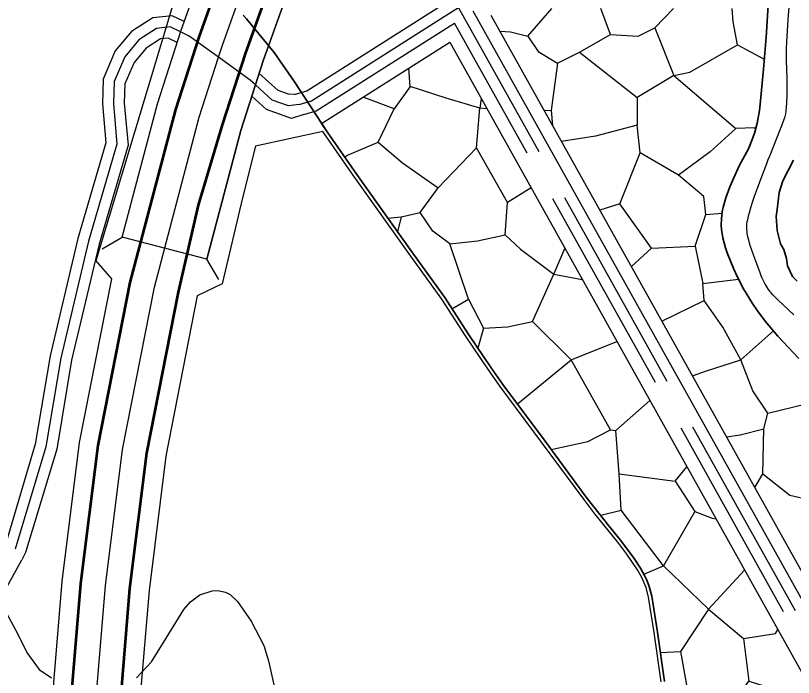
# Model space of a CAD drawing. Extents: x -64005 to -55000, y -89025 to -80000.
# Drawn here: x -57432 to -56721, y -86930 to -86325 of the extents above; entities that cross this region are included whole.
import ezdxf

# ---------------------------------------------------------------- set-up
doc = ezdxf.new("R2010")
doc.units = 0
doc.header["$LTSCALE"] = 32
doc.linetypes.add('DASH_DOUBLE_DOT', pattern=[9.2, 5, -1.2, 0.3, -1.2, 0.3, -1.2])
doc.linetypes.add('LONG_DASHED', pattern=[7.5, 6, -1.5])
for name, color, linetype, lineweight in [('1', 7, 'Continuous', 25), ('19', 7, 'Continuous', 25), ('2', 7, 'Continuous', 25), ('20', 7, 'Continuous', 25), ('24', 7, 'Continuous', 25), ('39', 7, 'LONG_DASHED', 25), ('53', 7, 'DASH_DOUBLE_DOT', 25), ('6', 7, 'Continuous', 25), ('63', 7, 'DASH_DOUBLE_DOT', 25), ('8', 7, 'Continuous', 25)]:
    doc.layers.add(name, color=color, linetype=linetype, lineweight=lineweight)

msp = doc.modelspace()

# ---------------------------------------------------------------- linework, layer by layer
at = {"layer": '1'}
for points in [[(-57321.51, -86930.11), (-57307.71, -86915.54), (-57296.98, -86897.9), (-57278.19, -86867.54), (-57272.05, -86860.73), (-57263.5, -86854.17), (-57252.5, -86850.53), (-57247.05, -86850.31), (-57240.25, -86851.83), (-57235.81, -86854.03), (-57229.3, -86860.44), (-57216.66, -86878.44), (-57205.18, -86900.65), (-57200.99, -86914.43), (-57195.94, -86936.5)], [(-57440.35, -86871.06), (-57431.91, -86886.4), (-57421.18, -86907.87), (-57410.45, -86922.44), (-57399.08, -86930.03)]]:
    msp.add_lwpolyline(points, dxfattribs=at)
at = {"layer": '19'}
for p, q in [((-56772.64, -86351.91), (-56748.05, -86365.06)), ((-57001.54, -86410.27), (-57007.91, -86409.65)), ((-56942.66, -86411.87), (-56941.41, -86425.66)), ((-56756.66, -86427.86), (-56755.7, -86427.51)), ((-57079.81, -86509.13), (-57083.07, -86522.85)), ((-56801.49, -86506.92), (-56786.63, -86505.7)), ((-56940.44, -86561.54), (-56914.35, -86566.32)), ((-56973.54, -86679.97), (-56924.57, -86639.78)), ((-56857.99, -86835.52), (-56840.06, -86827.78)), ((-56842.97, -86906.94), (-56824.64, -86906.19))]:
    msp.add_line(p, q, dxfattribs=at)
for points in [[(-56743.37, -86296.43), (-56746.48, -86344.84), (-56748.74, -86374), (-56751.86, -86405.98), (-56752.6, -86411.86), (-56754.69, -86423.53), (-56756.72, -86431.55), (-56758.43, -86436.79), (-56762.61, -86447.02), (-56771.09, -86462.32), (-56779.55, -86481.7), (-56783.26, -86491.75), (-56785.65, -86500.12), (-56786.47, -86504.35), (-56787.22, -86510.72), (-56787.32, -86516.56), (-56787.06, -86520.47), (-56785.81, -86528.26), (-56783.38, -86537.37), (-56781.85, -86541.85), (-56775.98, -86556.75), (-56772.7, -86564.01), (-56767.13, -86574.69), (-56758.79, -86588.29), (-56754.33, -86594.84), (-56747.26, -86604.36), (-56735.72, -86617.99), (-56716.65, -86638.39)], [(-56360.7, -87023.83), (-56358.01, -87027.67), (-56351.92, -87034.59), (-56346.57, -87039.78), (-56343.43, -87041.95), (-56340.23, -87043.41), (-56333.52, -87044.78), (-56325.87, -87045.06), (-56321.12, -87045.73), (-56311.72, -87047.89), (-56307.86, -87049.14), (-56306.12, -87050.12), (-56304.08, -87052.42), (-56303.17, -87055.34), (-56303.51, -87061.2), (-56306.06, -87084.97), (-56307.75, -87096.86), (-56307.76, -87102.8), (-56305.96, -87118.15), (-56478.69, -87253.88), (-56997.62, -86325.05)], [(-56989.52, -86339.55), (-56979.94, -86339.92), (-56963.97, -86343.92), (-56942.05, -86318.73)], [(-56963.97, -86343.92), (-56954.65, -86358.12), (-56936.89, -86368.78), (-56916.92, -86358.58), (-56888.5, -86342.59), (-56897.5, -86318.73)], [(-56888.5, -86342.59), (-56863.2, -86343.92), (-56848.1, -86336.37), (-56831.13, -86318.73)], [(-56830.79, -86379.9), (-56816.14, -86376.79), (-56772.64, -86351.91), (-56776.63, -86331.04), (-56777.44, -86318.73)], [(-56848.1, -86336.37), (-56830.79, -86379.9), (-56864.08, -86399.88)], [(-57152.39, -86423.82), (-57035.42, -86349.62), (-56507.31, -87294.92)], [(-56916.92, -86358.58), (-56864.08, -86399.88), (-56864.08, -86425.2)], [(-57006.72, -86400.99), (-57007.91, -86409.65), (-57038.53, -86400.77), (-57071.38, -86390.11), (-57072.71, -86373.28)], [(-56936.89, -86368.78), (-56942.66, -86411.87), (-56948.95, -86412.16)], [(-56830.79, -86379.9), (-56773.97, -86428.3), (-56797.5, -86449.61), (-56826.35, -86470.94), (-56861.41, -86450.51)], [(-57071.38, -86390.11), (-57086.03, -86410.53), (-57114.61, -86399.86)], [(-57131.37, -86454.41), (-57128.65, -86452.72), (-57100.68, -86440.74), (-57086.03, -86410.53)], [(-57100.68, -86440.74), (-57078.49, -86459.85), (-57046.09, -86482.48), (-57011.02, -86446.06), (-57007.91, -86409.65)], [(-56839.32, -86933.29), (-56845.55, -86888.29), (-56850.93, -86855.46), (-56853.21, -86846.59), (-56855.37, -86840.85), (-56857.08, -86837.13), (-56861.12, -86829.98), (-56867, -86821.15), (-56879.52, -86804.23), (-56889.96, -86791.25), (-56903.91, -86773.98), (-56910.65, -86765.17), (-56948.29, -86713.94), (-56986.79, -86662.14), (-56997.61, -86646.94), (-57018.49, -86616), (-57040.01, -86582.62), (-57068.59, -86543.27), (-57120.38, -86470.25), (-57147.27, -86431.49), (-57152.39, -86423.82)], [(-56880.06, -86497.13), (-56861.41, -86450.51), (-56864.08, -86425.2), (-56902.25, -86435.4), (-56933.31, -86440.15)], [(-56756.15, -86429.31), (-56756.66, -86427.86), (-56773.97, -86428.3)], [(-56961.15, -86482.56), (-56982.6, -86495.81), (-56999.48, -86466.5), (-57011.02, -86446.06)], [(-56851.21, -86537.55), (-56811.26, -86535.78), (-56801.49, -86506.92), (-56803.26, -86490.48), (-56826.35, -86470.94)], [(-57092.06, -86510.18), (-57079.81, -86509.13), (-57062.5, -86505.14), (-57046.09, -86482.48)], [(-57035.43, -86533.56), (-57010.13, -86530.9), (-56984.83, -86525.57), (-56982.6, -86495.81)], [(-56869.43, -86554.49), (-56851.21, -86537.55), (-56880.06, -86497.13), (-56898.22, -86502.97)], [(-57033.37, -86592.92), (-57018.11, -86584.2), (-57035.43, -86533.56), (-57050.97, -86522.02), (-57062.5, -86505.14)], [(-56984.83, -86525.57), (-56970.63, -86538.44), (-56940.44, -86561.54), (-56930.12, -86538.1)], [(-56811.26, -86535.78), (-56804.16, -86569.97), (-56771.66, -86566)], [(-57004.48, -86610.7), (-56982.7, -86609.39), (-56959.79, -86604.54), (-56940.44, -86561.54)], [(-56841.54, -86604.42), (-56803.03, -86585.59), (-56804.16, -86569.97)], [(-57018.11, -86584.2), (-57004.48, -86610.7), (-57009.66, -86629.09)], [(-56813.74, -86654.18), (-56801.72, -86649.93), (-56769.57, -86639.78), (-56785.86, -86609.83), (-56803.03, -86585.59)], [(-56959.79, -86604.54), (-56924.57, -86639.78), (-56882.74, -86622.91)], [(-56769.57, -86639.78), (-56744.9, -86617.75), (-56739.75, -86613.23)], [(-56942.6, -86721.68), (-56909.16, -86714.25), (-56888.46, -86703.67), (-56924.57, -86639.78)], [(-56782.52, -86710.05), (-56770.01, -86708.07), (-56748.44, -86702.79), (-56744.9, -86688.25), (-56758.57, -86667.98), (-56769.57, -86639.78)], [(-56744.9, -86688.25), (-56698.67, -86677.23), (-56693.44, -86660.68)], [(-56888.46, -86703.67), (-56883.62, -86704.11), (-56852.72, -86676.65)], [(-56749.31, -86743.76), (-56724.65, -86763.15), (-56706.16, -86767.56), (-56677.98, -86745.52), (-56698.67, -86677.23)], [(-56897.67, -86781.7), (-56897.28, -86781.66), (-56878.78, -86776.81), (-56880.53, -86743.76), (-56883.62, -86704.11)], [(-56756.64, -86756.39), (-56749.31, -86743.76), (-56748.44, -86702.79)], [(-56880.53, -86743.76), (-56829.46, -86750.37), (-56818.71, -86737.52)], [(-56829.46, -86750.37), (-56811.39, -86778.12), (-56795.54, -86784.3), (-56792.27, -86784.85)], [(-56811.39, -86778.12), (-56840.06, -86827.78), (-56878.78, -86776.81)], [(-56840.06, -86827.78), (-56799.1, -86867.42), (-56766.01, -86831.85)], [(-56799.1, -86867.42), (-56824.64, -86906.19), (-56814.52, -86962.15), (-56779.73, -86958.19), (-56762.12, -86933.07)], [(-56799.1, -86867.42), (-56766.97, -86894.3), (-56737.9, -86889.46), (-56735.74, -86886.04)], [(-56766.97, -86894.3), (-56762.12, -86933.07), (-56743.18, -86938.8), (-56718.97, -86941.44), (-56708.88, -86934.11)]]:
    msp.add_lwpolyline(points, dxfattribs=at)
at = {"layer": '2', "lineweight": 53}
for points in [[(-57327.26, -86568.99), (-57285.71, -86411.08), (-57264.35, -86344.85), (-57227.27, -86241.52), (-57160.01, -86082.98), (-57100.7, -85968.49), (-57025.67, -85834.88), (-56934.05, -85685.56), (-56870.62, -85585.03), (-56768.62, -85427.73), (-56671.3, -85277.64)], [(-57283.1, -86577.69), (-57264.71, -86498.28), (-57242.89, -86424.9), (-57221.75, -86359.35), (-57185.35, -86257.92), (-57119.25, -86102.14), (-57061.1, -85989.87), (-56986.85, -85857.68), (-56895.85, -85709.34), (-56832.72, -85609.27), (-56729.31, -85449.82), (-56648.36, -85325.44)], [(-57337.4, -87546.83), (-57354.91, -87455.13), (-57369.48, -87349.37), (-57377.53, -87258.61), (-57385.58, -87149.48), (-57384.83, -87044.06), (-57379.88, -86935.52), (-57372.24, -86843.84), (-57356.57, -86717.84), (-57327.26, -86568.99)], [(-57293.47, -87536.98), (-57310.49, -87447.83), (-57324.76, -87344.31), (-57332.67, -87254.97), (-57340.56, -87147.98), (-57339.83, -87045.24), (-57334.96, -86938.42), (-57327.48, -86848.48), (-57312.11, -86724.98), (-57283.1, -86577.69)]]:
    msp.add_lwpolyline(points, dxfattribs=at)
at = {"layer": '2'}
for points in [[(-57246.63, -86363.21), (-57243.05, -86352.1), (-57206.31, -86249.72), (-57157.1, -86133.75)], [(-57305.18, -86573.34), (-57264.3, -86417.99), (-57246.63, -86363.21)], [(-57315.42, -87541.97), (-57332.7, -87451.48), (-57347.12, -87346.84), (-57355.1, -87256.79), (-57363.07, -87148.73), (-57362.33, -87044.65), (-57357.42, -86936.97), (-57349.86, -86846.16), (-57334.34, -86721.41), (-57305.18, -86573.34)]]:
    msp.add_lwpolyline(points, dxfattribs=at)
at = {"layer": '2', "lineweight": 35}
msp.add_lwpolyline([(-56718.05, -86567.74), (-56722.22, -86563.45), (-56726.97, -86553.72), (-56727.9, -86547), (-56730.1, -86538.88), (-56733.34, -86533.55), (-56736.35, -86521.44), (-56737.32, -86508.79), (-56736.43, -86502.21), (-56734.38, -86486.79), (-56731.26, -86476.07), (-56721.27, -86457.2)], dxfattribs=at)
at = {"layer": '20'}
for points in [[(-57246.41, -86566.13), (-57257.1, -86547.8), (-57226.23, -86430.27), (-57205.4, -86365.61), (-57169.49, -86265.34), (-57104.11, -86110.96), (-57046.02, -85998.77), (-56972.17, -85867.2), (-56917.52, -85778.12), (-56896.89, -85773.18)], [(-57352.79, -86538.14), (-57334.46, -86527.45), (-57302.37, -86405.71), (-57280.7, -86338.59), (-57243.13, -86234.1), (-57184.19, -86095.44)]]:
    msp.add_lwpolyline(points, dxfattribs=at)
at = {"layer": '24'}
for points in [[(-57661.25, -85767.76), (-57649.72, -85777.91), (-57621.92, -85810.55), (-57613.04, -85820.26), (-57594.72, -85839.17), (-57581.31, -85854.12), (-57554.88, -85884.36), (-57528.96, -85914.99), (-57516.46, -85930.68), (-57482.54, -85976.76), (-57424.48, -86052.67), (-57382.56, -86105.34), (-57357.83, -86135.32), (-57350.93, -86144.03), (-57342.98, -86155.06), (-57315.2, -86197.84), (-57308.94, -86207.97), (-57299.9, -86224.55), (-57288.8, -86247.19), (-57282.91, -86258.34), (-57275.17, -86271.52), (-57358.49, -86549.13)], [(-57151.17, -86431.13), (-57212.84, -86444.47), (-57224.62, -86491.63), (-57243.36, -86570.34), (-57265.93, -86581.07), (-57294.82, -86727.75), (-57310.07, -86850.29), (-57317.5, -86939.54), (-57322.34, -87045.7), (-57323.06, -87147.4), (-57315.23, -87253.55), (-57307.36, -87342.34), (-57293.22, -87444.99), (-57273.81, -87546.62), (-57252.6, -87640.12), (-57225.81, -87732.03), (-57193.71, -87830.97), (-57142.93, -87964.01), (-57099.5, -88059.6), (-57041.64, -88171.6), (-56993.61, -88254.64), (-56940.8, -88338.12), (-56865.63, -88443.23), (-56826.11, -88493.67)], [(-56842.3, -86933.68), (-56848.52, -86888.74), (-56853.84, -86856.27), (-56856.06, -86847.62), (-56859.83, -86838.4), (-56863.77, -86831.43), (-56873.58, -86817.08), (-56881.92, -86806.04), (-56902.85, -86780.15), (-56913.03, -86766.99), (-56989.23, -86663.88), (-57000.07, -86648.65), (-57020.99, -86617.67), (-57042.49, -86584.32), (-57071.03, -86545.02), (-57122.84, -86471.97), (-57151.17, -86431.13)], [(-57358.49, -86549.13), (-57344.43, -86565.61), (-57373.86, -86715.07), (-57389.65, -86842.03), (-57397.34, -86934.4), (-57402.3, -87043.03), (-57447.61, -87031.68)]]:
    msp.add_lwpolyline(points, dxfattribs=at)
at = {"layer": '39'}
msp.add_line((-56485.49, -87287.84), (-57027.35, -86317.96), dxfattribs=at)
for points in [[(-57172.88, -86406.37), (-57161.69, -86403.08), (-57040.48, -86326.18), (-57027.35, -86317.96)], [(-57281.21, -86340.17), (-57290.79, -86335.56), (-57303.1, -86336.86), (-57319.3, -86347.24), (-57332.26, -86362.8), (-57341.98, -86385.49), (-57342.62, -86405.59), (-57339.38, -86442.54), (-57365.29, -86531.37), (-57390.55, -86638.02), (-57404.15, -86719.06), (-57432.32, -86812.66)], [(-57246.63, -86363.21), (-57273.29, -86343.99), (-57281.21, -86340.17)], [(-57212.79, -86388.48), (-57217.55, -86384.18), (-57246.63, -86363.21)], [(-57172.88, -86406.37), (-57182.52, -86407.63), (-57197.46, -86402.33), (-57212.79, -86388.48)]]:
    msp.add_lwpolyline(points, dxfattribs=at)
at = {"layer": '53'}
for points in [[(-56725.14, -86308.98), (-56726.64, -86329.13), (-56727.33, -86339.21), (-56727.84, -86349.29), (-56727.99, -86355.46), (-56727.95, -86366.26), (-56727.59, -86382.47), (-56727.49, -86390.57), (-56727.58, -86398.67), (-56727.76, -86404.6), (-56728.03, -86409.05), (-56728.38, -86412.37), (-56728.77, -86414.83), (-56729.59, -86418.46), (-56730.12, -86420.23), (-56730.76, -86421.98), (-56736.9, -86437.47), (-56743.05, -86452.96), (-56743.37, -86453.69), (-56744.75, -86457.01), (-56746.15, -86460.6), (-56752.53, -86477.45), (-56754.61, -86483.08), (-56757.27, -86490.6), (-56758.71, -86494.91), (-56760.27, -86499.84), (-56761.92, -86505.47), (-56762.74, -86508.49), (-56763.55, -86511.7), (-56763.95, -86513.65), (-56764.2, -86515.61), (-56764.29, -86516.92), (-56764.33, -86518.68), (-56764.24, -86521.04), (-56764.12, -86522.4), (-56763.92, -86523.95), (-56763.63, -86525.73), (-56763.21, -86527.76), (-56762.64, -86530.09), (-56761.89, -86532.76), (-56760.92, -86535.8), (-56759.71, -86539.28), (-56756.58, -86547.69), (-56752.55, -86558.97), (-56751.13, -86562.65), (-56750.27, -86564.72), (-56749.23, -86567.04), (-56747.96, -86569.63), (-56747.23, -86570.97), (-56746.41, -86572.38), (-56745.49, -86573.85), (-56744.45, -86575.37), (-56743.26, -86576.94)], [(-56721.16, -86598.48), (-56730.77, -86589.4), (-56735.56, -86584.83), (-56740.33, -86580.2), (-56741.9, -86578.56), (-56743.26, -86576.94)]]:
    msp.add_lwpolyline(points, dxfattribs=at)
at = {"layer": '6', "lineweight": 35}
for points in [[(-56743.37, -86296.43), (-56746.48, -86344.84), (-56748.74, -86374), (-56751.86, -86405.98), (-56752.6, -86411.86), (-56754.69, -86423.53), (-56756.72, -86431.55), (-56758.43, -86436.79), (-56762.61, -86447.02), (-56771.09, -86462.32), (-56779.55, -86481.7), (-56783.26, -86491.75), (-56785.65, -86500.12), (-56786.47, -86504.35), (-56787.22, -86510.72), (-56787.32, -86516.56), (-56787.06, -86520.47), (-56785.81, -86528.26), (-56783.38, -86537.37), (-56781.85, -86541.85), (-56775.98, -86556.75), (-56772.7, -86564.01), (-56767.13, -86574.69), (-56758.79, -86588.29), (-56754.33, -86594.84), (-56747.26, -86604.36), (-56735.72, -86617.99), (-56716.65, -86638.39)], [(-56839.32, -86933.29), (-56845.55, -86888.29), (-56850.93, -86855.46), (-56853.21, -86846.59), (-56855.37, -86840.85), (-56857.08, -86837.13), (-56861.12, -86829.98), (-56867, -86821.15), (-56879.52, -86804.23), (-56889.96, -86791.25), (-56903.91, -86773.98), (-56910.65, -86765.17), (-56948.29, -86713.94), (-56986.79, -86662.14), (-56997.61, -86646.94), (-57018.49, -86616), (-57040.01, -86582.62), (-57068.59, -86543.27), (-57120.38, -86470.25), (-57147.27, -86431.49), (-57177.27, -86385.64), (-57195.67, -86359.03), (-57221.14, -86328.18), (-57224.04, -86324.87)]]:
    msp.add_lwpolyline(points, dxfattribs=at)
at = {"layer": '63'}
msp.add_lwpolyline([(-57334.46, -86527.45), (-57302.37, -86405.71), (-57280.7, -86338.59), (-57243.13, -86234.1), (-57175.15, -86074.16), (-57115.78, -85959.59), (-57040.35, -85825.36), (-56985.7, -85736.29), (-56917.52, -85778.12), (-56972.17, -85867.2), (-57046.02, -85998.77), (-57104.11, -86110.96), (-57169.49, -86265.34), (-57205.4, -86365.61), (-57226.23, -86430.27), (-57257.1, -86547.8)], close=True, dxfattribs=at)
at = {"layer": '8'}
msp.add_line((-56482.47, -87272.75), (-57014.1, -86321.18), dxfattribs=at)
at = {"layer": '8', "linetype": 'LONG_DASHED'}
msp.add_line((-56496.4, -87288.81), (-57030.95, -86332.01), dxfattribs=at)
for points in [[(-57177.21, -86397.22), (-57165.86, -86393.88), (-57045.81, -86317.72), (-57041.24, -86314.86)], [(-57277.86, -86330.69), (-57289.01, -86325.32), (-57306.5, -86327.16), (-57326, -86339.65), (-57340.88, -86357.52), (-57351.91, -86383.29), (-57352.63, -86405.87), (-57349.51, -86441.54), (-57374.96, -86528.82), (-57400.36, -86636.04), (-57413.91, -86716.78), (-57440.79, -86807.38)], [(-57177.21, -86397.22), (-57182.55, -86397.01), (-57192.24, -86393.57), (-57209.75, -86377.75)]]:
    msp.add_lwpolyline(points, dxfattribs=at)
at = {"layer": '8'}
for points in [[(-57168.52, -86415.52), (-57157.52, -86412.28), (-57035.14, -86334.64), (-57030.95, -86332.01)], [(-57284.31, -86349.78), (-57292.57, -86345.8), (-57299.7, -86346.56), (-57312.6, -86354.83), (-57323.64, -86368.08), (-57332.05, -86387.69), (-57332.61, -86405.31), (-57329.25, -86443.54), (-57355.62, -86533.92), (-57380.74, -86640), (-57394.39, -86721.34), (-57422.74, -86815.54), (-57426.31, -86822.41)], [(-57168.52, -86415.52), (-57179.93, -86419.16), (-57202.68, -86411.09), (-57216.14, -86398.93)], [(-57489.12, -86957.79), (-57468.74, -86899.49), (-57426.31, -86822.41)]]:
    msp.add_lwpolyline(points, dxfattribs=at)

doc.saveas('drawing.dxf')
